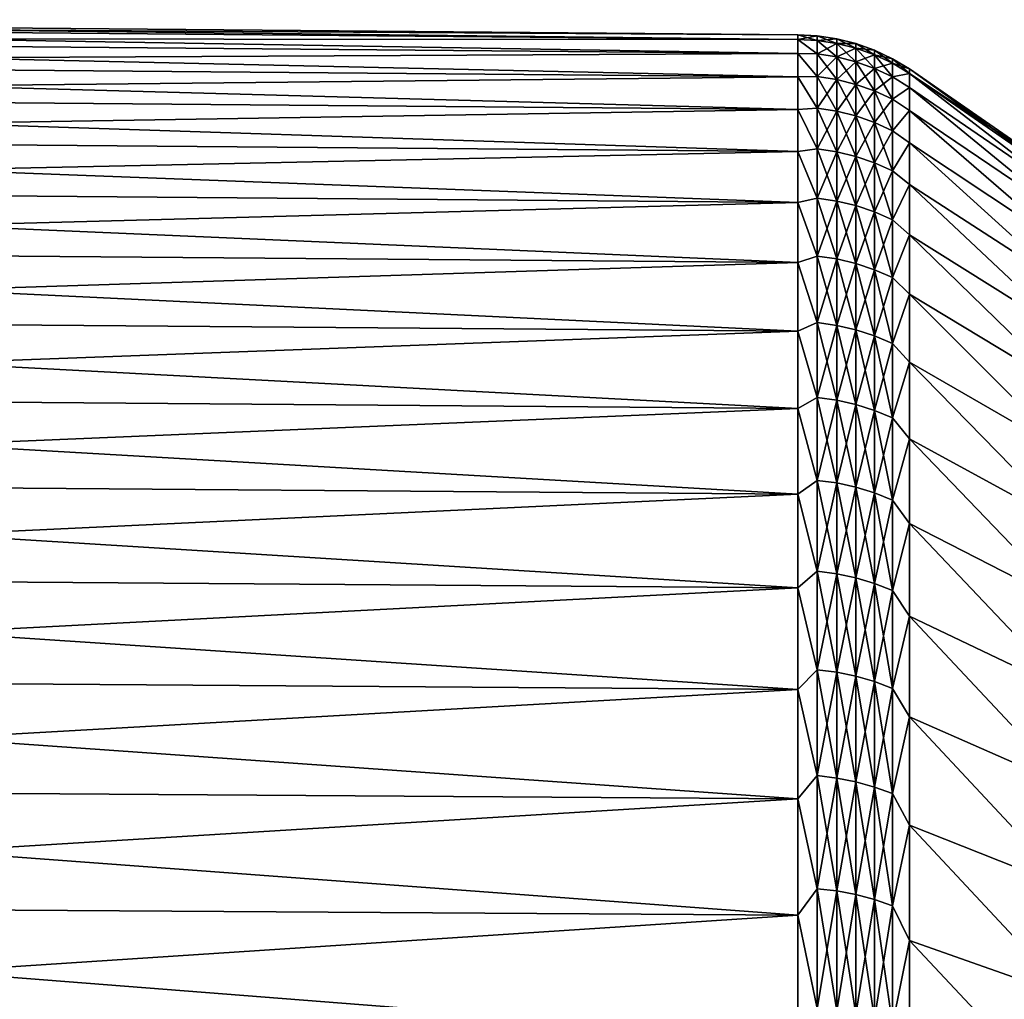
# Model space of a CAD drawing. Header units: metres. Extents: x -2 to 102, y -85 to 102.
# Tile 265 of 343: x 72.53 to 79.68, y 17.89 to 25. Entities that reach past the tile are written whole.
import ezdxf

# ---------------------------------------------------------------- set-up
doc = ezdxf.new("R2010")
doc.units = ezdxf.units.M
doc.layers.add('solid_21064300', color=7, linetype='CONTINUOUS')

msp = doc.modelspace()

# ---------------------------------------------------------------- linework, layer by layer
at = {"layer": 'solid_21064300'}
for points in [[(65.671745, 24.99824), (78.176163, 24.889114), (78.176163, 24.855005, -1.302595)], [(65.671745, 24.96398, -1.3083), (65.671745, 24.99824), (78.176163, 24.855005, -1.302595)], [(65.671745, 24.96398, 1.3083), (78.176163, 24.889114), (65.671745, 24.99824)], [(65.671745, 24.96398, -1.3083), (78.176163, 24.855005, -1.302595), (78.176163, 24.752769, -2.60162)], [(65.671745, 24.861298, -2.613015), (65.671745, 24.96398, -1.3083), (78.176163, 24.752769, -2.60162)], [(65.671745, 24.96398, 1.3083), (78.176163, 24.855005, 1.302595), (78.176163, 24.889114)], [(65.671745, 24.96398, 1.3083), (65.671745, 24.861298, 2.613015), (78.176163, 24.855005, 1.302595)], [(78.318642, 24.848093, -1.280847), (78.176163, 24.855005, -1.302595), (78.176163, 24.889114)], [(78.318642, 24.881083), (78.176163, 24.889114), (78.176163, 24.855005, 1.302595)], [(78.318642, 24.848093, -1.280847), (78.176163, 24.889114), (78.318642, 24.881083)], [(65.671745, 24.861298, -2.613015), (78.176163, 24.752769, -2.60162), (78.176163, 24.582689, -3.893515)], [(65.671745, 24.690472, -3.91057), (65.671745, 24.861298, -2.613015), (78.176163, 24.582689, -3.893515)], [(65.671745, 24.861298, 2.613015), (78.176163, 24.752769, 2.60162), (78.176163, 24.855005, 1.302595)], [(65.671745, 24.861298, 2.613015), (65.671745, 24.690472, 3.91057), (78.176163, 24.752769, 2.60162)], [(78.318642, 24.848093, 1.280847), (78.318642, 24.881083), (78.176163, 24.855005, 1.302595)], [(78.318642, 24.74921, -2.558298), (78.176163, 24.752769, -2.60162), (78.176163, 24.855005, -1.302595)], [(78.318642, 24.74921, -2.558298), (78.176163, 24.855005, -1.302595), (78.318642, 24.848093, -1.280847)], [(78.318642, 24.74921, 2.558298), (78.176163, 24.855005, 1.302595), (78.176163, 24.752769, 2.60162)], [(78.318642, 24.848093, 1.280847), (78.176163, 24.855005, 1.302595), (78.318642, 24.74921, 2.558298)], [(78.318642, 24.881083), (78.460419, 24.859406), (78.460419, 24.826443, -1.279731)], [(78.318642, 24.848093, 1.280847), (78.460419, 24.859406), (78.318642, 24.881083)], [(78.318642, 24.848093, -1.280847), (78.318642, 24.881083), (78.460419, 24.826443, -1.279731)], [(78.318642, 24.848093, 1.280847), (78.460419, 24.826443, 1.279731), (78.460419, 24.859406)], [(78.318642, 24.848093, -1.280847), (78.460419, 24.826443, -1.279731), (78.460419, 24.727648, -2.556069)], [(78.318642, 24.74921, -2.558298), (78.318642, 24.848093, -1.280847), (78.460419, 24.727648, -2.556069)], [(78.318642, 24.848093, 1.280847), (78.318642, 24.74921, 2.558298), (78.460419, 24.826443, 1.279731)], [(78.318642, 24.74921, 2.558298), (78.460419, 24.727648, 2.556069), (78.460419, 24.826443, 1.279731)], [(78.460419, 24.859406), (78.59948, 24.824286), (78.59948, 24.79137, -1.277923)], [(78.460419, 24.826443, 1.279731), (78.59948, 24.824286), (78.460419, 24.859406)], [(78.460419, 24.826443, -1.279731), (78.460419, 24.859406), (78.59948, 24.79137, -1.277923)], [(78.460419, 24.826443, 1.279731), (78.59948, 24.79137, 1.277923), (78.59948, 24.824286)], [(78.460419, 24.826443, -1.279731), (78.59948, 24.79137, -1.277923), (78.59948, 24.692713, -2.552458)], [(78.460419, 24.727648, -2.556069), (78.460419, 24.826443, -1.279731), (78.59948, 24.692713, -2.552458)], [(78.460419, 24.826443, 1.279731), (78.460419, 24.727648, 2.556069), (78.59948, 24.79137, 1.277923)], [(78.59948, 24.824286), (78.734543, 24.776045), (78.734543, 24.743195, -1.27544)], [(78.59948, 24.79137, 1.277923), (78.734543, 24.776045), (78.59948, 24.824286)], [(78.59948, 24.79137, -1.277923), (78.59948, 24.824286), (78.734543, 24.743195, -1.27544)], [(65.671745, 24.690472, 3.91057), (78.176163, 24.582689, 3.893515), (78.176163, 24.752769, 2.60162)], [(78.318642, 24.584696, -3.828964), (78.176163, 24.582689, -3.893515), (78.176163, 24.752769, -2.60162)], [(78.318642, 24.584696, -3.828964), (78.176163, 24.752769, -2.60162), (78.318642, 24.74921, -2.558298)], [(78.318642, 24.584696, 3.828964), (78.176163, 24.752769, 2.60162), (78.176163, 24.582689, 3.893515)], [(78.318642, 24.74921, 2.558298), (78.176163, 24.752769, 2.60162), (78.318642, 24.584696, 3.828964)], [(78.318642, 24.74921, -2.558298), (78.460419, 24.727648, -2.556069), (78.460419, 24.563276, -3.825628)], [(78.318642, 24.584696, -3.828964), (78.318642, 24.74921, -2.558298), (78.460419, 24.563276, -3.825628)], [(78.318642, 24.74921, 2.558298), (78.318642, 24.584696, 3.828964), (78.460419, 24.727648, 2.556069)], [(78.460419, 24.727648, 2.556069), (78.59948, 24.692713, 2.552458), (78.59948, 24.79137, 1.277923)], [(78.59948, 24.79137, 1.277923), (78.734543, 24.743195, 1.27544), (78.734543, 24.776045)], [(78.59948, 24.79137, -1.277923), (78.734543, 24.743195, -1.27544), (78.734543, 24.64473, -2.547498)], [(78.59948, 24.692713, -2.552458), (78.59948, 24.79137, -1.277923), (78.734543, 24.64473, -2.547498)], [(78.59948, 24.79137, 1.277923), (78.59948, 24.692713, 2.552458), (78.734543, 24.743195, 1.27544)], [(78.59948, 24.692713, 2.552458), (78.734543, 24.64473, 2.547498), (78.734543, 24.743195, 1.27544)], [(78.734543, 24.776045), (78.864388, 24.715126), (78.864388, 24.682356, -1.272304)], [(78.734543, 24.743195, 1.27544), (78.864388, 24.715126), (78.734543, 24.776045)], [(78.734543, 24.743195, -1.27544), (78.734543, 24.776045), (78.864388, 24.682356, -1.272304)], [(78.734543, 24.743195, 1.27544), (78.864388, 24.682356, 1.272304), (78.864388, 24.715126)], [(78.734543, 24.743195, -1.27544), (78.864388, 24.682356, -1.272304), (78.864388, 24.584133, -2.541234)], [(78.734543, 24.64473, -2.547498), (78.734543, 24.743195, -1.27544), (78.864388, 24.584133, -2.541234)], [(78.734543, 24.743195, 1.27544), (78.734543, 24.64473, 2.547498), (78.864388, 24.682356, 1.272304)], [(65.671745, 24.690472, -3.91057), (78.176163, 24.582689, -3.893515), (78.176163, 24.345228, -5.174737)], [(65.671745, 24.451973, -5.197405), (65.671745, 24.690472, -3.91057), (78.176163, 24.345228, -5.174737)], [(65.671745, 24.690472, 3.91057), (65.671745, 24.451973, 5.197405), (78.176163, 24.582689, 3.893515)], [(78.318642, 24.584696, 3.828964), (78.460419, 24.563276, 3.825628), (78.460419, 24.727648, 2.556069)], [(78.460419, 24.727648, -2.556069), (78.59948, 24.692713, -2.552458), (78.59948, 24.528576, -3.820224)], [(78.460419, 24.563276, -3.825628), (78.460419, 24.727648, -2.556069), (78.59948, 24.528576, -3.820224)], [(78.460419, 24.727648, 2.556069), (78.460419, 24.563276, 3.825628), (78.59948, 24.692713, 2.552458)], [(78.460419, 24.563276, 3.825628), (78.59948, 24.528576, 3.820224), (78.59948, 24.692713, 2.552458)], [(78.59948, 24.692713, -2.552458), (78.734543, 24.64473, -2.547498), (78.734543, 24.480911, -3.8128)], [(78.59948, 24.528576, -3.820224), (78.59948, 24.692713, -2.552458), (78.734543, 24.480911, -3.8128)], [(78.59948, 24.692713, 2.552458), (78.59948, 24.528576, 3.820224), (78.734543, 24.64473, 2.547498)], [(78.734543, 24.64473, 2.547498), (78.864388, 24.584133, 2.541234), (78.864388, 24.682356, 1.272304)], [(78.864388, 24.715126), (78.987701, 24.642164), (78.987701, 24.608393, -1.28967)], [(78.864388, 24.682356, 1.272304), (78.987701, 24.642164), (78.864388, 24.715126)], [(78.864388, 24.682356, -1.272304), (78.864388, 24.715126), (78.987701, 24.608393, -1.28967)], [(78.864388, 24.682356, 1.272304), (78.987701, 24.608393, 1.289669), (78.987701, 24.642164)], [(78.864388, 24.584133, -2.541234), (78.864388, 24.682356, -1.272304), (78.987701, 24.608393, -1.28967)], [(78.864388, 24.682356, 1.272304), (78.864388, 24.584133, 2.541234), (78.987701, 24.608393, 1.289669)], [(78.59948, 24.528576, 3.820224), (78.734543, 24.480911, 3.8128), (78.734543, 24.64473, 2.547498)], [(78.734543, 24.64473, -2.547498), (78.864388, 24.584133, -2.541234), (78.864388, 24.420717, -3.803425)], [(78.734543, 24.480911, -3.8128), (78.734543, 24.64473, -2.547498), (78.864388, 24.420717, -3.803425)], [(78.734543, 24.64473, 2.547498), (78.734543, 24.480911, 3.8128), (78.864388, 24.584133, 2.541234)], [(78.864388, 24.584133, -2.541234), (78.987701, 24.608393, -1.28967), (78.987701, 24.507172, -2.575806)], [(78.864388, 24.584133, 2.541234), (78.987701, 24.507172, 2.575805), (78.987701, 24.608393, 1.289669)], [(80.154282, 23.801918, -1.22692), (78.987701, 24.608393, -1.28967), (78.987701, 24.642164)], [(80.154282, 23.833519), (80.154282, 23.801918, -1.22692), (78.987701, 24.642164)], [(78.987701, 24.608393, 1.289669), (80.154282, 23.833519), (78.987701, 24.642164)], [(80.154282, 23.707199, -2.450586), (78.987701, 24.507172, -2.575806), (78.987701, 24.608393, -1.28967)], [(80.154282, 23.801918, -1.22692), (80.154282, 23.707199, -2.450586), (78.987701, 24.608393, -1.28967)], [(80.154282, 23.801918, 1.22692), (80.154282, 23.833519), (78.987701, 24.608393, 1.289669)], [(80.154282, 23.707199, 2.450586), (78.987701, 24.608393, 1.289669), (78.987701, 24.507172, 2.575805)], [(80.154282, 23.707199, 2.450586), (80.154282, 23.801918, 1.22692), (78.987701, 24.608393, 1.289669)], [(65.671745, 24.451973, 5.197405), (78.176163, 24.345228, 5.174737), (78.176163, 24.582689, 3.893515)], [(78.318642, 24.35499, -5.089477), (78.176163, 24.582689, -3.893515), (78.318642, 24.584696, -3.828964)], [(78.318642, 24.584696, 3.828964), (78.176163, 24.582689, 3.893515), (78.318642, 24.35499, 5.089477)], [(78.318642, 24.35499, -5.089477), (78.176163, 24.345228, -5.174737), (78.176163, 24.582689, -3.893515)], [(78.318642, 24.35499, 5.089477), (78.176163, 24.582689, 3.893515), (78.176163, 24.345228, 5.174737)], [(78.318642, 24.584696, -3.828964), (78.460419, 24.563276, -3.825628), (78.460419, 24.333769, -5.085042)], [(78.318642, 24.35499, -5.089477), (78.318642, 24.584696, -3.828964), (78.460419, 24.333769, -5.085042)], [(78.318642, 24.584696, 3.828964), (78.318642, 24.35499, 5.089477), (78.460419, 24.563276, 3.825628)], [(78.318642, 24.35499, 5.089477), (78.460419, 24.333769, 5.085042), (78.460419, 24.563276, 3.825628)], [(78.460419, 24.563276, -3.825628), (78.59948, 24.528576, -3.820224), (78.59948, 24.299393, -5.077859)], [(78.460419, 24.333769, -5.085042), (78.460419, 24.563276, -3.825628), (78.59948, 24.299393, -5.077859)], [(78.460419, 24.563276, 3.825628), (78.460419, 24.333769, 5.085042), (78.59948, 24.528576, 3.820224)], [(78.460419, 24.333769, 5.085042), (78.59948, 24.299393, 5.077859), (78.59948, 24.528576, 3.820224)], [(78.59948, 24.528576, -3.820224), (78.734543, 24.480911, -3.8128), (78.734543, 24.252172, -5.067991)], [(78.59948, 24.299393, -5.077859), (78.59948, 24.528576, -3.820224), (78.734543, 24.252172, -5.067991)], [(78.59948, 24.528576, 3.820224), (78.59948, 24.299393, 5.077859), (78.734543, 24.480911, 3.8128)], [(78.734543, 24.480911, 3.8128), (78.864388, 24.420717, 3.803425), (78.864388, 24.584133, 2.541234)], [(78.864388, 24.420717, -3.803425), (78.864388, 24.584133, -2.541234), (78.987701, 24.507172, -2.575806)], [(78.864388, 24.584133, 2.541234), (78.864388, 24.420717, 3.803425), (78.987701, 24.507172, 2.575805)], [(78.59948, 24.299393, 5.077859), (78.734543, 24.252172, 5.067991), (78.734543, 24.480911, 3.8128)], [(78.734543, 24.480911, -3.8128), (78.864388, 24.420717, -3.803425), (78.864388, 24.192541, -5.05553)], [(78.734543, 24.252172, -5.067991), (78.734543, 24.480911, -3.8128), (78.864388, 24.192541, -5.05553)], [(78.734543, 24.480911, 3.8128), (78.734543, 24.252172, 5.067991), (78.864388, 24.420717, 3.803425)], [(78.864388, 24.420717, -3.803425), (78.987701, 24.507172, -2.575806), (78.987701, 24.338778, -3.854882)], [(78.864388, 24.420717, 3.803425), (78.987701, 24.338778, 3.854882), (78.987701, 24.507172, 2.575805)], [(80.154282, 23.549612, -3.667754), (78.987701, 24.338778, -3.854882), (78.987701, 24.507172, -2.575806)], [(80.154282, 23.707199, -2.450586), (80.154282, 23.549612, -3.667754), (78.987701, 24.507172, -2.575806)], [(80.154282, 23.549612, 3.667754), (78.987701, 24.507172, 2.575805), (78.987701, 24.338778, 3.854882)], [(80.154282, 23.549612, 3.667754), (80.154282, 23.707199, 2.450586), (78.987701, 24.507172, 2.575805)], [(65.671745, 24.451973, -5.197405), (78.176163, 24.345228, -5.174737), (78.176163, 24.041039, -6.441776)], [(65.671745, 24.146452, -6.469996), (65.671745, 24.451973, -5.197405), (78.176163, 24.041039, -6.441776)], [(65.671745, 24.451973, 5.197405), (65.671745, 24.146452, 6.469996), (78.176163, 24.345228, 5.174737)], [(78.734543, 24.252172, 5.067991), (78.864388, 24.192541, 5.05553), (78.864388, 24.420717, 3.803425)], [(78.864388, 24.192541, -5.05553), (78.864388, 24.420717, -3.803425), (78.987701, 24.338778, -3.854882)], [(78.864388, 24.420717, 3.803425), (78.864388, 24.192541, 5.05553), (78.987701, 24.338778, 3.854882)], [(65.671745, 24.146452, 6.469996), (78.176163, 24.041039, 6.441775), (78.176163, 24.345228, 5.174737)], [(78.318642, 24.060698, -6.336493), (78.176163, 24.345228, -5.174737), (78.318642, 24.35499, -5.089477)], [(78.318642, 24.35499, 5.089477), (78.176163, 24.345228, 5.174737), (78.318642, 24.060698, 6.336493)], [(78.318642, 24.060698, -6.336493), (78.176163, 24.041039, -6.441776), (78.176163, 24.345228, -5.174737)], [(78.318642, 24.060698, 6.336493), (78.176163, 24.345228, 5.174737), (78.176163, 24.041039, 6.441775)], [(78.318642, 24.35499, -5.089477), (78.460419, 24.333769, -5.085042), (78.460419, 24.039734, -6.330973)], [(78.318642, 24.060698, -6.336493), (78.318642, 24.35499, -5.089477), (78.460419, 24.039734, -6.330973)], [(78.318642, 24.35499, 5.089477), (78.318642, 24.060698, 6.336493), (78.460419, 24.333769, 5.085042)], [(78.318642, 24.060698, 6.336493), (78.460419, 24.039734, 6.330973), (78.460419, 24.333769, 5.085042)], [(78.460419, 24.333769, -5.085042), (78.59948, 24.299393, -5.077859), (78.59948, 24.005772, -6.322029)], [(78.460419, 24.039734, -6.330973), (78.460419, 24.333769, -5.085042), (78.59948, 24.005772, -6.322029)], [(78.460419, 24.333769, 5.085042), (78.460419, 24.039734, 6.330973), (78.59948, 24.299393, 5.077859)], [(78.864388, 24.192541, -5.05553), (78.987701, 24.338778, -3.854882), (78.987701, 24.103674, -5.123393)], [(78.864388, 24.192541, 5.05553), (78.987701, 24.103674, 5.123392), (78.987701, 24.338778, 3.854882)], [(80.154282, 23.329576, -4.875196), (78.987701, 24.103674, -5.123393), (78.987701, 24.338778, -3.854882)], [(80.154282, 23.549612, -3.667754), (80.154282, 23.329576, -4.875196), (78.987701, 24.338778, -3.854882)], [(80.154282, 23.329576, 4.875196), (78.987701, 24.338778, 3.854882), (78.987701, 24.103674, 5.123392)], [(80.154282, 23.329576, 4.875196), (80.154282, 23.549612, 3.667754), (78.987701, 24.338778, 3.854882)], [(78.460419, 24.039734, 6.330973), (78.59948, 24.005772, 6.322029), (78.59948, 24.299393, 5.077859)], [(78.59948, 24.299393, -5.077859), (78.734543, 24.252172, -5.067991), (78.734543, 23.959124, -6.309743)], [(78.59948, 24.005772, -6.322029), (78.59948, 24.299393, -5.077859), (78.734543, 23.959124, -6.309743)], [(78.59948, 24.299393, 5.077859), (78.59948, 24.005772, 6.322029), (78.734543, 24.252172, 5.067991)], [(78.59948, 24.005772, 6.322029), (78.734543, 23.959124, 6.309743), (78.734543, 24.252172, 5.067991)], [(78.734543, 24.252172, -5.067991), (78.864388, 24.192541, -5.05553), (78.864388, 23.900213, -6.294229)], [(78.734543, 23.959124, -6.309743), (78.734543, 24.252172, -5.067991), (78.864388, 23.900213, -6.294229)], [(78.734543, 24.252172, 5.067991), (78.734543, 23.959124, 6.309743), (78.864388, 24.192541, 5.05553)], [(78.734543, 23.959124, 6.309743), (78.864388, 23.900213, 6.294229), (78.864388, 24.192541, 5.05553)], [(78.864388, 23.900213, -6.294229), (78.864388, 24.192541, -5.05553), (78.987701, 24.103674, -5.123393)], [(78.864388, 24.192541, 5.05553), (78.864388, 23.900213, 6.294229), (78.987701, 24.103674, 5.123392)], [(65.671745, 24.146452, -6.469996), (78.176163, 24.041039, -6.441776), (78.176163, 23.670956, -7.691156)], [(65.671745, 23.774746, -7.724856), (65.671745, 24.146452, -6.469996), (78.176163, 23.670956, -7.691156)], [(65.671745, 24.146452, 6.469996), (65.671745, 23.774746, 7.724856), (78.176163, 24.041039, 6.441775)], [(78.864388, 23.900213, -6.294229), (78.987701, 24.103674, -5.123393), (78.987701, 23.802504, -6.377859)], [(78.864388, 23.900213, 6.294229), (78.987701, 23.802504, 6.377859), (78.987701, 24.103674, 5.123392)], [(80.154282, 23.047674, -6.069709), (78.987701, 23.802504, -6.377859), (78.987701, 24.103674, -5.123393)], [(80.154282, 23.329576, -4.875196), (80.154282, 23.047674, -6.069709), (78.987701, 24.103674, -5.123393)], [(80.154282, 23.047674, 6.069709), (78.987701, 24.103674, 5.123392), (78.987701, 23.802504, 6.377859)], [(80.154282, 23.047674, 6.069709), (80.154282, 23.329576, 4.875196), (78.987701, 24.103674, 5.123392)], [(65.671745, 23.774746, 7.724856), (78.176163, 23.670956, 7.691156), (78.176163, 24.041039, 6.441775)], [(78.318642, 23.7026, -7.566706), (78.176163, 24.041039, -6.441776), (78.318642, 24.060698, -6.336493)], [(78.318642, 24.060698, 6.336493), (78.176163, 24.041039, 6.441775), (78.318642, 23.7026, 7.566706)], [(78.318642, 23.7026, -7.566706), (78.176163, 23.670956, -7.691156), (78.176163, 24.041039, -6.441776)], [(78.318642, 23.7026, 7.566706), (78.176163, 24.041039, 6.441775), (78.176163, 23.670956, 7.691156)], [(78.318642, 24.060698, -6.336493), (78.460419, 24.039734, -6.330973), (78.460419, 23.681948, -7.560114)], [(78.318642, 23.7026, -7.566706), (78.318642, 24.060698, -6.336493), (78.460419, 23.681948, -7.560114)], [(78.318642, 24.060698, 6.336493), (78.318642, 23.7026, 7.566706), (78.460419, 24.039734, 6.330973)], [(78.318642, 23.7026, 7.566706), (78.460419, 23.681948, 7.560114), (78.460419, 24.039734, 6.330973)], [(78.460419, 24.039734, -6.330973), (78.59948, 24.005772, -6.322029), (78.59948, 23.648493, -7.549433)], [(78.460419, 23.681948, -7.560114), (78.460419, 24.039734, -6.330973), (78.59948, 23.648493, -7.549433)], [(78.460419, 24.039734, 6.330973), (78.460419, 23.681948, 7.560114), (78.59948, 24.005772, 6.322029)], [(78.460419, 23.681948, 7.560114), (78.59948, 23.648493, 7.549433), (78.59948, 24.005772, 6.322029)], [(78.59948, 24.005772, -6.322029), (78.734543, 23.959124, -6.309743), (78.734543, 23.602537, -7.534763)], [(78.59948, 23.648493, -7.549433), (78.59948, 24.005772, -6.322029), (78.734543, 23.602537, -7.534763)], [(78.59948, 24.005772, 6.322029), (78.59948, 23.648493, 7.549433), (78.734543, 23.959124, 6.309743)], [(78.59948, 23.648493, 7.549433), (78.734543, 23.602537, 7.534763), (78.734543, 23.959124, 6.309743)], [(78.734543, 23.959124, -6.309743), (78.864388, 23.900213, -6.294229), (78.864388, 23.544504, -7.516236)], [(78.734543, 23.602537, -7.534763), (78.734543, 23.959124, -6.309743), (78.864388, 23.544504, -7.516236)], [(78.734543, 23.959124, 6.309743), (78.734543, 23.602537, 7.534763), (78.864388, 23.900213, 6.294229)], [(78.734543, 23.602537, 7.534763), (78.864388, 23.544504, 7.516236), (78.864388, 23.900213, 6.294229)], [(78.864388, 23.544504, -7.516236), (78.864388, 23.900213, -6.294229), (78.987701, 23.802504, -6.377859)], [(78.864388, 23.900213, 6.294229), (78.864388, 23.544504, 7.516236), (78.987701, 23.802504, 6.377859)], [(65.671745, 23.774746, -7.724856), (78.176163, 23.670956, -7.691156), (78.176163, 23.235992, -8.919455)], [(65.671745, 23.337875, -8.958547), (65.671745, 23.774746, -7.724856), (78.176163, 23.235992, -8.919455)], [(65.671745, 23.774746, 7.724856), (65.671745, 23.337875, 8.958547), (78.176163, 23.670956, 7.691156)], [(78.864388, 23.544504, -7.516236), (78.987701, 23.802504, -6.377859), (78.987701, 23.436092, -7.614843)], [(78.864388, 23.544504, 7.516236), (78.987701, 23.436092, 7.614843), (78.987701, 23.802504, 6.377859)], [(80.154282, 22.704653, -7.248127), (78.987701, 23.436092, -7.614843), (78.987701, 23.802504, -6.377859)], [(80.154282, 23.047674, -6.069709), (80.154282, 22.704653, -7.248127), (78.987701, 23.802504, -6.377859)], [(80.154282, 22.704653, 7.248127), (78.987701, 23.802504, 6.377859), (78.987701, 23.436092, 7.614843)], [(80.154282, 22.704653, 7.248127), (80.154282, 23.047674, 6.069709), (78.987701, 23.802504, 6.377859)], [(65.671745, 23.337875, 8.958547), (78.176163, 23.235992, 8.919456), (78.176163, 23.670956, 7.691156)], [(78.318642, 23.281647, -8.776854), (78.176163, 23.670956, -7.691156), (78.318642, 23.7026, -7.566706)], [(78.318642, 23.7026, 7.566706), (78.176163, 23.670956, 7.691156), (78.318642, 23.281647, 8.776854)], [(78.318642, 23.281647, -8.776854), (78.176163, 23.235992, -8.919455), (78.176163, 23.670956, -7.691156)], [(78.318642, 23.281647, 8.776854), (78.176163, 23.670956, 7.691156), (78.176163, 23.235992, 8.919456)], [(78.318642, 23.7026, -7.566706), (78.460419, 23.681948, -7.560114), (78.460419, 23.261364, -8.769207)], [(78.318642, 23.281647, -8.776854), (78.318642, 23.7026, -7.566706), (78.460419, 23.261364, -8.769207)], [(78.318642, 23.7026, 7.566706), (78.318642, 23.281647, 8.776854), (78.460419, 23.681948, 7.560114)], [(78.318642, 23.281647, 8.776854), (78.460419, 23.261364, 8.769207), (78.460419, 23.681948, 7.560114)], [(78.460419, 23.681948, -7.560114), (78.59948, 23.648493, -7.549433), (78.59948, 23.228502, -8.756819)], [(78.460419, 23.261364, -8.769207), (78.460419, 23.681948, -7.560114), (78.59948, 23.228502, -8.756819)], [(78.460419, 23.681948, 7.560114), (78.460419, 23.261364, 8.769207), (78.59948, 23.648493, 7.549433)], [(78.460419, 23.261364, 8.769207), (78.59948, 23.228502, 8.756819), (78.59948, 23.648493, 7.549433)], [(78.59948, 23.648493, -7.549433), (78.734543, 23.602537, -7.534763), (78.734543, 23.183363, -8.739801)], [(78.59948, 23.228502, -8.756819), (78.59948, 23.648493, -7.549433), (78.734543, 23.183363, -8.739801)], [(78.59948, 23.648493, 7.549433), (78.59948, 23.228502, 8.756819), (78.734543, 23.602537, 7.534763)], [(78.59948, 23.228502, 8.756819), (78.734543, 23.183363, 8.739801), (78.734543, 23.602537, 7.534763)], [(78.734543, 23.602537, -7.534763), (78.864388, 23.544504, -7.516236), (78.864388, 23.12636, -8.718312)], [(78.734543, 23.183363, -8.739801), (78.734543, 23.602537, -7.534763), (78.864388, 23.12636, -8.718312)], [(78.734543, 23.602537, 7.534763), (78.734543, 23.183363, 8.739801), (78.864388, 23.544504, 7.516236)], [(78.734543, 23.183363, 8.739801), (78.864388, 23.12636, 8.718312), (78.864388, 23.544504, 7.516236)], [(78.864388, 23.12636, -8.718312), (78.864388, 23.544504, -7.516236), (78.987701, 23.436092, -7.614843)], [(78.864388, 23.544504, 7.516236), (78.864388, 23.12636, 8.718312), (78.987701, 23.436092, 7.614843)], [(78.864388, 23.12636, -8.718312), (78.987701, 23.436092, -7.614843), (78.987701, 23.005444, -8.830955)], [(78.864388, 23.12636, 8.718312), (78.987701, 23.005444, 8.830955), (78.987701, 23.436092, 7.614843)], [(80.154282, 22.301424, -8.407324), (78.987701, 23.005444, -8.830955), (78.987701, 23.436092, -7.614843)], [(80.154282, 22.704653, -7.248127), (80.154282, 22.301424, -8.407324), (78.987701, 23.436092, -7.614843)], [(80.154282, 22.301424, 8.407324), (78.987701, 23.436092, 7.614843), (78.987701, 23.005444, 8.830955)], [(80.154282, 22.301424, 8.407324), (80.154282, 22.704653, 7.248127), (78.987701, 23.436092, 7.614843)], [(65.671745, 23.337875, -8.958547), (78.176163, 23.235992, -8.919455), (78.176163, 22.737343, -10.123304)], [(65.671745, 22.837036, -10.167682), (65.671745, 23.337875, -8.958547), (78.176163, 22.737343, -10.123304)], [(65.671745, 23.337875, 8.958547), (65.671745, 22.837036, 10.167682), (78.176163, 23.235992, 8.919456)], [(78.318642, 22.798956, -9.963727), (78.176163, 23.235992, -8.919455), (78.318642, 23.281647, -8.776854)], [(78.318642, 23.281647, 8.776854), (78.176163, 23.235992, 8.919456), (78.318642, 22.798956, 9.963727)], [(78.318642, 23.281647, -8.776854), (78.460419, 23.261364, -8.769207), (78.460419, 22.779093, -9.955046)], [(78.318642, 22.798956, -9.963727), (78.318642, 23.281647, -8.776854), (78.460419, 22.779093, -9.955046)], [(78.318642, 23.281647, 8.776854), (78.318642, 22.798956, 9.963727), (78.460419, 23.261364, 8.769207)], [(78.318642, 22.798956, 9.963727), (78.460419, 22.779093, 9.955046), (78.460419, 23.261364, 8.769207)], [(78.460419, 23.261364, -8.769207), (78.59948, 23.228502, -8.756819), (78.59948, 22.746912, -9.940982)], [(78.460419, 22.779093, -9.955046), (78.460419, 23.261364, -8.769207), (78.59948, 22.746912, -9.940982)], [(78.460419, 23.261364, 8.769207), (78.460419, 22.779093, 9.955046), (78.59948, 23.228502, 8.756819)], [(65.671745, 22.837036, 10.167682), (78.176163, 22.737343, 10.123304), (78.176163, 23.235992, 8.919456)], [(78.318642, 22.798956, -9.963727), (78.176163, 22.737343, -10.123304), (78.176163, 23.235992, -8.919455)], [(78.318642, 22.798956, 9.963727), (78.176163, 23.235992, 8.919456), (78.176163, 22.737343, 10.123304)], [(78.460419, 22.779093, 9.955046), (78.59948, 22.746912, 9.940982), (78.59948, 23.228502, 8.756819)], [(78.59948, 23.228502, -8.756819), (78.734543, 23.183363, -8.739801), (78.734543, 22.702709, -9.921664)], [(78.59948, 22.746912, -9.940982), (78.59948, 23.228502, -8.756819), (78.734543, 22.702709, -9.921664)], [(78.59948, 23.228502, 8.756819), (78.59948, 22.746912, 9.940982), (78.734543, 23.183363, 8.739801)], [(78.59948, 22.746912, 9.940982), (78.734543, 22.702709, 9.921664), (78.734543, 23.183363, 8.739801)], [(78.734543, 23.183363, -8.739801), (78.864388, 23.12636, -8.718312), (78.864388, 22.646889, -9.897269)], [(78.734543, 22.702709, -9.921664), (78.734543, 23.183363, -8.739801), (78.864388, 22.646889, -9.897269)], [(78.734543, 23.183363, 8.739801), (78.734543, 22.702709, 9.921664), (78.864388, 23.12636, 8.718312)], [(78.734543, 22.702709, 9.921664), (78.864388, 22.646889, 9.897269), (78.864388, 23.12636, 8.718312)], [(78.864388, 22.646889, -9.897269), (78.864388, 23.12636, -8.718312), (78.987701, 23.005444, -8.830955)], [(78.864388, 23.12636, 8.718312), (78.864388, 22.646889, 9.897269), (78.987701, 23.005444, 8.830955)], [(78.864388, 22.646889, -9.897269), (78.987701, 23.005444, -8.830955), (78.987701, 22.511742, -10.02286)], [(78.864388, 22.646889, 9.897269), (78.987701, 22.511742, 10.022859), (78.987701, 23.005444, 8.830955)], [(80.154282, 21.839056, -9.544226), (78.987701, 22.511742, -10.02286), (78.987701, 23.005444, -8.830955)], [(80.154282, 22.301424, -8.407324), (80.154282, 21.839056, -9.544226), (78.987701, 23.005444, -8.830955)], [(80.154282, 21.839056, 9.544226), (78.987701, 23.005444, 8.830955), (78.987701, 22.511742, 10.022859)], [(80.154282, 21.839056, 9.544226), (80.154282, 22.301424, 8.407324), (78.987701, 23.005444, 8.830955)], [(65.671745, 22.837036, -10.167682), (78.176163, 22.737343, -10.123304), (78.176163, 22.176373, -11.299406)], [(65.671745, 22.273603, -11.348946), (65.671745, 22.837036, -10.167682), (78.176163, 22.176373, -11.299406)], [(65.671745, 22.837036, 10.167682), (65.671745, 22.273603, 11.348946), (78.176163, 22.737343, 10.123304)], [(78.318642, 22.255808, -11.124178), (78.176163, 22.737343, -10.123304), (78.318642, 22.798956, -9.963727)], [(78.318642, 22.798956, 9.963727), (78.176163, 22.737343, 10.123304), (78.318642, 22.255808, 11.124178)], [(78.318642, 22.798956, -9.963727), (78.460419, 22.779093, -9.955046), (78.460419, 22.236416, -11.114486)], [(78.318642, 22.255808, -11.124178), (78.318642, 22.798956, -9.963727), (78.460419, 22.236416, -11.114486)], [(78.318642, 22.798956, 9.963727), (78.318642, 22.255808, 11.124178), (78.460419, 22.779093, 9.955046)], [(78.318642, 22.255808, 11.124178), (78.460419, 22.236416, 11.114486), (78.460419, 22.779093, 9.955046)], [(78.460419, 22.779093, -9.955046), (78.59948, 22.746912, -9.940982), (78.59948, 22.205002, -11.098783)], [(78.460419, 22.236416, -11.114486), (78.460419, 22.779093, -9.955046), (78.59948, 22.205002, -11.098783)], [(78.460419, 22.779093, 9.955046), (78.460419, 22.236416, 11.114486), (78.59948, 22.746912, 9.940982)], [(78.460419, 22.236416, 11.114486), (78.59948, 22.205002, 11.098783), (78.59948, 22.746912, 9.940982)], [(78.59948, 22.746912, -9.940982), (78.734543, 22.702709, -9.921664), (78.734543, 22.161852, -11.077216)], [(78.59948, 22.205002, -11.098783), (78.59948, 22.746912, -9.940982), (78.734543, 22.161852, -11.077216)], [(78.59948, 22.746912, 9.940982), (78.59948, 22.205002, 11.098783), (78.734543, 22.702709, 9.921664)], [(65.671745, 22.273603, 11.348946), (78.176163, 22.176373, 11.299406), (78.176163, 22.737343, 10.123304)], [(78.318642, 22.255808, -11.124178), (78.176163, 22.176373, -11.299406), (78.176163, 22.737343, -10.123304)], [(78.318642, 22.255808, 11.124178), (78.176163, 22.737343, 10.123304), (78.176163, 22.176373, 11.299406)], [(78.59948, 22.205002, 11.098783), (78.734543, 22.161852, 11.077216), (78.734543, 22.702709, 9.921664)], [(78.734543, 22.702709, -9.921664), (78.864388, 22.646889, -9.897269), (78.864388, 22.107361, -11.049979)], [(78.734543, 22.161852, -11.077216), (78.734543, 22.702709, -9.921664), (78.864388, 22.107361, -11.049979)], [(78.734543, 22.702709, 9.921664), (78.734543, 22.161852, 11.077216), (78.864388, 22.646889, 9.897269)], [(78.734543, 22.161852, 11.077216), (78.864388, 22.107361, 11.049979), (78.864388, 22.646889, 9.897269)], [(78.864388, 22.107361, -11.049979), (78.864388, 22.646889, -9.897269), (78.987701, 22.511742, -10.02286)], [(78.864388, 22.646889, 9.897269), (78.864388, 22.107361, 11.049979), (78.987701, 22.511742, 10.022859)], [(78.864388, 22.107361, -11.049979), (78.987701, 22.511742, -10.02286), (78.987701, 21.956337, -11.187292)], [(78.864388, 22.107361, 11.049979), (78.987701, 21.956337, 11.187291), (78.987701, 22.511742, 10.022859)], [(80.154282, 21.318775, -10.655818), (78.987701, 21.956337, -11.187292), (78.987701, 22.511742, -10.02286)], [(80.154282, 21.839056, -9.544226), (80.154282, 21.318775, -10.655818), (78.987701, 22.511742, -10.02286)], [(80.154282, 21.318775, 10.655818), (78.987701, 22.511742, 10.022859), (78.987701, 21.956337, 11.187291)], [(80.154282, 21.318775, 10.655818), (80.154282, 21.839056, 9.544226), (78.987701, 22.511742, 10.022859)], [(65.671745, 22.273603, -11.348946), (78.176163, 22.176373, -11.299406), (78.176163, 21.554615, -12.444541)], [(65.671745, 21.64912, -12.499104), (65.671745, 22.273603, -11.348946), (78.176163, 21.554615, -12.444541)], [(65.671745, 22.273603, 11.348946), (65.671745, 21.64912, 12.499104), (78.176163, 22.176373, 11.299406)], [(78.318642, 21.653639, -12.255129), (78.176163, 22.176373, -11.299406), (78.318642, 22.255808, -11.124178)], [(78.318642, 22.255808, 11.124178), (78.176163, 22.176373, 11.299406), (78.318642, 21.653639, 12.255129)], [(78.318642, 22.255808, -11.124178), (78.460419, 22.236416, -11.114486), (78.460419, 21.634773, -12.244452)], [(78.318642, 21.653639, -12.255129), (78.318642, 22.255808, -11.124178), (78.460419, 21.634773, -12.244452)], [(78.318642, 22.255808, 11.124178), (78.318642, 21.653639, 12.255129), (78.460419, 22.236416, 11.114486)], [(65.671745, 21.64912, 12.499104), (78.176163, 21.554615, 12.444542), (78.176163, 22.176373, 11.299406)], [(78.318642, 21.653639, -12.255129), (78.176163, 21.554615, -12.444541), (78.176163, 22.176373, -11.299406)], [(78.318642, 21.653639, 12.255129), (78.176163, 22.176373, 11.299406), (78.176163, 21.554615, 12.444542)], [(78.318642, 21.653639, 12.255129), (78.460419, 21.634773, 12.244452), (78.460419, 22.236416, 11.114486)], [(78.460419, 22.236416, -11.114486), (78.59948, 22.205002, -11.098783), (78.59948, 21.60421, -12.227154)], [(78.460419, 21.634773, -12.244452), (78.460419, 22.236416, -11.114486), (78.59948, 21.60421, -12.227154)], [(78.460419, 22.236416, 11.114486), (78.460419, 21.634773, 12.244452), (78.59948, 22.205002, 11.098783)], [(78.460419, 21.634773, 12.244452), (78.59948, 21.60421, 12.227154), (78.59948, 22.205002, 11.098783)], [(78.59948, 22.205002, -11.098783), (78.734543, 22.161852, -11.077216), (78.734543, 21.562227, -12.203393)], [(78.59948, 21.60421, -12.227154), (78.59948, 22.205002, -11.098783), (78.734543, 21.562227, -12.203393)], [(78.59948, 22.205002, 11.098783), (78.59948, 21.60421, 12.227154), (78.734543, 22.161852, 11.077216)], [(78.59948, 21.60421, 12.227154), (78.734543, 21.562227, 12.203393), (78.734543, 22.161852, 11.077216)], [(78.734543, 22.161852, -11.077216), (78.864388, 22.107361, -11.049979), (78.864388, 21.509211, -12.173388)], [(78.734543, 21.562227, -12.203393), (78.734543, 22.161852, -11.077216), (78.864388, 21.509211, -12.173388)], [(78.734543, 22.161852, 11.077216), (78.734543, 21.562227, 12.203393), (78.864388, 22.107361, 11.049979)], [(78.734543, 21.562227, 12.203393), (78.864388, 21.509211, 12.173388), (78.864388, 22.107361, 11.049979)], [(78.864388, 21.509211, -12.173388), (78.864388, 22.107361, -11.049979), (78.987701, 21.956337, -11.187292)], [(78.864388, 22.107361, 11.049979), (78.864388, 21.509211, 12.173388), (78.987701, 21.956337, 11.187291)], [(78.864388, 21.509211, -12.173388), (78.987701, 21.956337, -11.187292), (78.987701, 21.34075, -12.321065)], [(78.864388, 21.509211, 12.173388), (78.987701, 21.340748, 12.321066), (78.987701, 21.956337, 11.187291)], [(80.154282, 20.741961, -11.739154), (78.987701, 21.34075, -12.321065), (78.987701, 21.956337, -11.187292)], [(80.154282, 21.318775, -10.655818), (80.154282, 20.741961, -11.739154), (78.987701, 21.956337, -11.187292)], [(80.154282, 20.741961, 11.739154), (78.987701, 21.956337, 11.187291), (78.987701, 21.340748, 12.321066)], [(80.154282, 20.741961, 11.739154), (80.154282, 21.318775, 10.655818), (78.987701, 21.956337, 11.187291)], [(65.671745, 21.64912, -12.499104), (78.176163, 21.554615, -12.444541), (78.176163, 20.873775, -13.555572)], [(65.671745, 20.965298, -13.615002), (65.671745, 21.64912, -12.499104), (78.176163, 20.873775, -13.555572)], [(65.671745, 21.64912, 12.499104), (65.671745, 20.965298, 13.615002), (78.176163, 21.554615, 12.444542)], [(78.318642, 20.994049, -13.353582), (78.176163, 21.554615, -12.444541), (78.318642, 21.653639, -12.255129)], [(78.318642, 21.653639, 12.255129), (78.176163, 21.554615, 12.444542), (78.318642, 20.994049, 13.353582)], [(78.318642, 21.653639, -12.255129), (78.460419, 21.634773, -12.244452), (78.460419, 20.975758, -13.341948)], [(78.318642, 20.994049, -13.353582), (78.318642, 21.653639, -12.255129), (78.460419, 20.975758, -13.341948)], [(78.318642, 21.653639, 12.255129), (78.318642, 20.994049, 13.353582), (78.460419, 21.634773, 12.244452)], [(78.318642, 20.994049, 13.353582), (78.460419, 20.975758, 13.341948), (78.460419, 21.634773, 12.244452)], [(78.460419, 21.634773, -12.244452), (78.59948, 21.60421, -12.227154), (78.59948, 20.946125, -13.323099)], [(78.460419, 20.975758, -13.341948), (78.460419, 21.634773, -12.244452), (78.59948, 20.946125, -13.323099)], [(78.460419, 21.634773, 12.244452), (78.460419, 20.975758, 13.341948), (78.59948, 21.60421, 12.227154)], [(78.460419, 20.975758, 13.341948), (78.59948, 20.946125, 13.323099), (78.59948, 21.60421, 12.227154)], [(78.59948, 21.60421, -12.227154), (78.734543, 21.562227, -12.203393), (78.734543, 20.905422, -13.29721)], [(78.59948, 20.946125, -13.323099), (78.59948, 21.60421, -12.227154), (78.734543, 20.905422, -13.29721)], [(78.59948, 21.60421, 12.227154), (78.59948, 20.946125, 13.323099), (78.734543, 21.562227, 12.203393)], [(65.671745, 20.965298, 13.615002), (78.176163, 20.873775, 13.555573), (78.176163, 21.554615, 12.444542)], [(78.318642, 20.994049, -13.353582), (78.176163, 20.873775, -13.555572), (78.176163, 21.554615, -12.444541)], [(78.318642, 20.994049, 13.353582), (78.176163, 21.554615, 12.444542), (78.176163, 20.873775, 13.555573)], [(78.59948, 20.946125, 13.323099), (78.734543, 20.905422, 13.29721), (78.734543, 21.562227, 12.203393)], [(78.734543, 21.562227, -12.203393), (78.864388, 21.509211, -12.173388), (78.864388, 20.854019, -13.264514)], [(78.734543, 20.905422, -13.29721), (78.734543, 21.562227, -12.203393), (78.864388, 20.854019, -13.264514)], [(78.734543, 21.562227, 12.203393), (78.734543, 20.905422, 13.29721), (78.864388, 21.509211, 12.173388)], [(78.734543, 20.905422, 13.29721), (78.864388, 20.854019, 13.264514), (78.864388, 21.509211, 12.173388)], [(78.864388, 20.854019, -13.264514), (78.864388, 21.509211, -12.173388), (78.987701, 21.34075, -12.321065)], [(78.864388, 21.509211, 12.173388), (78.864388, 20.854019, 13.264514), (78.987701, 21.340748, 12.321066)], [(78.864388, 20.854019, -13.264514), (78.987701, 21.34075, -12.321065), (78.987701, 20.666664, -13.421072)], [(78.864388, 20.854019, 13.264514), (78.987701, 20.666664, 13.421073), (78.987701, 21.340748, 12.321066)], [(80.154282, 20.110142, -12.791359), (78.987701, 20.666664, -13.421072), (78.987701, 21.34075, -12.321065)], [(80.154282, 20.741961, -11.739154), (80.154282, 20.110142, -12.791359), (78.987701, 21.34075, -12.321065)], [(80.154282, 20.110142, 12.791359), (78.987701, 21.340748, 12.321066), (78.987701, 20.666664, 13.421073)], [(80.154282, 20.110142, 12.791359), (80.154282, 20.741961, 11.739154), (78.987701, 21.340748, 12.321066)], [(65.671745, 20.965298, -13.615002), (78.176163, 20.873775, -13.555572), (78.176163, 20.135719, -14.629451)], [(65.671745, 20.22401, -14.693583), (65.671745, 20.965298, -13.615002), (78.176163, 20.135719, -14.629451)], [(65.671745, 20.965298, 13.615002), (65.671745, 20.22401, 14.693583), (78.176163, 20.873775, 13.555573)], [(78.318642, 20.278788, -14.416624), (78.176163, 20.873775, -13.555572), (78.318642, 20.994049, -13.353582)], [(78.318642, 20.994049, 13.353582), (78.176163, 20.873775, 13.555573), (78.318642, 20.278788, 14.416624)], [(78.318642, 20.994049, -13.353582), (78.460419, 20.975758, -13.341948), (78.460419, 20.26112, -14.404063)], [(78.318642, 20.278788, -14.416624), (78.318642, 20.994049, -13.353582), (78.460419, 20.26112, -14.404063)], [(78.318642, 20.994049, 13.353582), (78.318642, 20.278788, 14.416624), (78.460419, 20.975758, 13.341948)], [(78.318642, 20.278788, 14.416624), (78.460419, 20.26112, 14.404063), (78.460419, 20.975758, 13.341948)], [(78.460419, 20.975758, -13.341948), (78.59948, 20.946125, -13.323099), (78.59948, 20.232496, -14.383715)], [(78.460419, 20.26112, -14.404063), (78.460419, 20.975758, -13.341948), (78.59948, 20.232496, -14.383715)], [(78.460419, 20.975758, 13.341948), (78.460419, 20.26112, 14.404063), (78.59948, 20.946125, 13.323099)], [(78.460419, 20.26112, 14.404063), (78.59948, 20.232496, 14.383715), (78.59948, 20.946125, 13.323099)], [(78.59948, 20.946125, -13.323099), (78.734543, 20.905422, -13.29721), (78.734543, 20.19318, -14.355763)], [(78.59948, 20.232496, -14.383715), (78.59948, 20.946125, -13.323099), (78.734543, 20.19318, -14.355763)], [(78.59948, 20.946125, 13.323099), (78.59948, 20.232496, 14.383715), (78.734543, 20.905422, 13.29721)], [(78.59948, 20.232496, 14.383715), (78.734543, 20.19318, 14.355763), (78.734543, 20.905422, 13.29721)], [(78.734543, 20.905422, -13.29721), (78.864388, 20.854019, -13.264514), (78.864388, 20.143528, -14.320466)], [(78.734543, 20.19318, -14.355763), (78.734543, 20.905422, -13.29721), (78.864388, 20.143528, -14.320466)], [(78.734543, 20.905422, 13.29721), (78.734543, 20.19318, 14.355763), (78.864388, 20.854019, 13.264514)], [(65.671745, 20.22401, 14.693583), (78.176163, 20.135721, 14.629449), (78.176163, 20.873775, 13.555573)], [(78.318642, 20.278788, -14.416624), (78.176163, 20.135719, -14.629451), (78.176163, 20.873775, -13.555572)], [(78.318642, 20.278788, 14.416624), (78.176163, 20.873775, 13.555573), (78.176163, 20.135721, 14.629449)], [(78.734543, 20.19318, 14.355763), (78.864388, 20.143528, 14.320466), (78.864388, 20.854019, 13.264514)], [(78.864388, 20.143528, -14.320466), (78.864388, 20.854019, -13.264514), (78.987701, 20.666664, -13.421072)], [(78.864388, 20.854019, 13.264514), (78.864388, 20.143528, 14.320466), (78.987701, 20.666664, 13.421073)], [(78.864388, 20.143528, -14.320466), (78.987701, 20.666664, -13.421072), (78.987701, 19.935932, -14.484296)], [(78.864388, 20.143528, 14.320466), (78.987701, 19.935934, 14.484294), (78.987701, 20.666664, 13.421073)], [(80.154282, 19.424994, -13.809644), (78.987701, 19.935932, -14.484296), (78.987701, 20.666664, -13.421072)], [(80.154282, 20.110142, -12.791359), (80.154282, 19.424994, -13.809644), (78.987701, 20.666664, -13.421072)], [(80.154282, 19.424994, 13.809644), (78.987701, 20.666664, 13.421073), (78.987701, 19.935934, 14.484294)], [(80.154282, 19.424994, 13.809644), (80.154282, 20.110142, 12.791359), (78.987701, 20.666664, 13.421073)], [(78.318642, 19.50975, -15.441436), (78.176163, 20.135719, -14.629451), (78.318642, 20.278788, -14.416624)], [(78.318642, 20.278788, 14.416624), (78.176163, 20.135721, 14.629449), (78.318642, 19.50975, 15.441436)], [(78.318642, 20.278788, -14.416624), (78.460419, 20.26112, -14.404063), (78.460419, 19.492752, -15.427982)], [(78.318642, 19.50975, -15.441436), (78.318642, 20.278788, -14.416624), (78.460419, 19.492752, -15.427982)], [(78.318642, 20.278788, 14.416624), (78.318642, 19.50975, 15.441436), (78.460419, 20.26112, 14.404063)], [(78.318642, 19.50975, 15.441436), (78.460419, 19.492752, 15.427982), (78.460419, 20.26112, 14.404063)], [(78.460419, 20.26112, -14.404063), (78.59948, 20.232496, -14.383715), (78.59948, 19.465214, -15.406187)], [(78.460419, 19.492752, -15.427982), (78.460419, 20.26112, -14.404063), (78.59948, 19.465214, -15.406187)], [(78.460419, 20.26112, 14.404063), (78.460419, 19.492752, 15.427982), (78.59948, 20.232496, 14.383715)], [(65.671745, 20.22401, -14.693583), (78.176163, 20.135719, -14.629451), (78.176163, 19.34248, -15.663221)], [(65.671745, 19.427292, -15.731889), (65.671745, 20.22401, -14.693583), (78.176163, 19.34248, -15.663221)], [(65.671745, 20.22401, 14.693583), (65.671745, 19.427292, 15.731889), (78.176163, 20.135721, 14.629449)], [(78.460419, 19.492752, 15.427982), (78.59948, 19.465214, 15.406187), (78.59948, 20.232496, 14.383715)], [(78.59948, 20.232496, -14.383715), (78.734543, 20.19318, -14.355763), (78.734543, 19.427387, -15.376248)], [(78.59948, 19.465214, -15.406187), (78.59948, 20.232496, -14.383715), (78.734543, 19.427387, -15.376248)], [(78.59948, 20.232496, 14.383715), (78.59948, 19.465214, 15.406187), (78.734543, 20.19318, 14.355763)], [(78.59948, 19.465214, 15.406187), (78.734543, 19.427387, 15.376248), (78.734543, 20.19318, 14.355763)], [(78.734543, 20.19318, -14.355763), (78.864388, 20.143528, -14.320466), (78.864388, 19.37962, -15.338442)], [(78.734543, 19.427387, -15.376248), (78.734543, 20.19318, -14.355763), (78.864388, 19.37962, -15.338442)], [(78.734543, 20.19318, 14.355763), (78.734543, 19.427387, 15.376248), (78.864388, 20.143528, 14.320466)], [(65.671745, 19.427292, 15.731889), (78.176163, 19.342484, 15.663218), (78.176163, 20.135721, 14.629449)], [(78.318642, 19.50975, 15.441436), (78.176163, 20.135721, 14.629449), (78.176163, 19.342484, 15.663218)], [(78.318642, 19.50975, -15.441436), (78.176163, 19.34248, -15.663221), (78.176163, 20.135719, -14.629451)], [(78.734543, 19.427387, 15.376248), (78.864388, 19.37962, 15.338442), (78.864388, 20.143528, 14.320466)], [(78.864388, 19.37962, -15.338442), (78.864388, 20.143528, -14.320466), (78.987701, 19.935932, -14.484296)], [(78.864388, 20.143528, 14.320466), (78.864388, 19.37962, 15.338442), (78.987701, 19.935934, 14.484294)], [(78.864388, 19.37962, 15.338442), (78.987701, 19.150566, 15.507805), (78.987701, 19.935934, 14.484294)], [(78.864388, 19.37962, -15.338442), (78.987701, 19.935932, -14.484296), (78.987701, 19.150562, -15.50781)], [(80.154282, 18.688334, 14.791307), (78.987701, 19.935934, 14.484294), (78.987701, 19.150566, 15.507805)], [(80.154282, 18.688334, 14.791307), (80.154282, 19.424994, 13.809644), (78.987701, 19.935934, 14.484294)], [(80.154282, 18.688334, -14.791307), (78.987701, 19.150562, -15.50781), (78.987701, 19.935932, -14.484296)], [(80.154282, 19.424994, -13.809644), (80.154282, 18.688334, -14.791307), (78.987701, 19.935932, -14.484296)], [(78.318642, 18.688976, -16.425299), (78.176163, 19.34248, -15.663221), (78.318642, 19.50975, -15.441436)], [(78.318642, 19.50975, 15.441436), (78.176163, 19.342484, 15.663218), (78.318642, 18.688976, 16.425299)], [(78.318642, 19.50975, -15.441436), (78.460419, 19.492752, -15.427982), (78.460419, 18.672693, -16.41099)], [(78.318642, 18.688976, -16.425299), (78.318642, 19.50975, -15.441436), (78.460419, 18.672693, -16.41099)], [(78.318642, 19.50975, 15.441436), (78.318642, 18.688976, 16.425299), (78.460419, 19.492752, 15.427982)], [(78.318642, 18.688976, 16.425299), (78.460419, 18.672693, 16.41099), (78.460419, 19.492752, 15.427982)], [(78.460419, 19.492752, -15.427982), (78.59948, 19.465214, -15.406187), (78.59948, 18.646313, -16.387804)], [(78.460419, 18.672693, -16.41099), (78.460419, 19.492752, -15.427982), (78.59948, 18.646313, -16.387804)], [(78.460419, 19.492752, 15.427982), (78.460419, 18.672693, 16.41099), (78.59948, 19.465214, 15.406187)], [(78.460419, 18.672693, 16.41099), (78.59948, 18.646313, 16.387804), (78.59948, 19.465214, 15.406187)], [(78.59948, 19.465214, -15.406187), (78.734543, 19.427387, -15.376248), (78.734543, 18.610079, -16.355959)], [(78.59948, 18.646313, -16.387804), (78.59948, 19.465214, -15.406187), (78.734543, 18.610079, -16.355959)], [(78.59948, 19.465214, 15.406187), (78.59948, 18.646313, 16.387804), (78.734543, 19.427387, 15.376248)], [(65.671745, 19.427292, -15.731889), (78.176163, 19.34248, -15.663221), (78.176163, 18.496225, -16.654058)], [(65.671745, 18.577322, -16.727076), (65.671745, 19.427292, -15.731889), (78.176163, 18.496225, -16.654058)], [(65.671745, 19.427292, 15.731889), (65.671745, 18.577322, 16.727076), (78.176163, 19.342484, 15.663218)], [(78.59948, 18.646313, 16.387804), (78.734543, 18.610079, 16.355959), (78.734543, 19.427387, 15.376248)], [(78.734543, 19.427387, -15.376248), (78.864388, 19.37962, -15.338442), (78.864388, 18.564322, -16.315742)], [(78.734543, 18.610079, -16.355959), (78.734543, 19.427387, -15.376248), (78.864388, 18.564322, -16.315742)], [(78.734543, 19.427387, 15.376248), (78.734543, 18.610079, 16.355959), (78.864388, 19.37962, 15.338442)], [(78.734543, 18.610079, 16.355959), (78.864388, 18.564322, 16.315742), (78.864388, 19.37962, 15.338442)], [(78.864388, 18.564322, -16.315742), (78.864388, 19.37962, -15.338442), (78.987701, 19.150562, -15.50781)], [(78.864388, 19.37962, 15.338442), (78.864388, 18.564322, 16.315742), (78.987701, 19.150566, 15.507805)], [(65.671745, 18.577322, 16.727076), (78.176163, 18.496229, 16.654055), (78.176163, 19.342484, 15.663218)], [(78.318642, 18.688976, 16.425299), (78.176163, 19.342484, 15.663218), (78.176163, 18.496229, 16.654055)], [(78.318642, 18.688976, -16.425299), (78.176163, 18.496225, -16.654058), (78.176163, 19.34248, -15.663221)], [(78.864388, 18.564322, 16.315742), (78.987701, 18.312708, 16.488811), (78.987701, 19.150566, 15.507805)], [(78.864388, 18.564322, -16.315742), (78.987701, 19.150562, -15.50781), (78.987701, 18.312706, -16.488815)], [(80.154282, 17.902117, 15.733748), (78.987701, 19.150566, 15.507805), (78.987701, 18.312708, 16.488811)], [(80.154282, 17.902117, 15.733748), (80.154282, 18.688334, 14.791307), (78.987701, 19.150566, 15.507805)], [(80.154282, 17.902117, -15.733748), (78.987701, 18.312706, -16.488815), (78.987701, 19.150562, -15.50781)], [(80.154282, 18.688334, -14.791307), (80.154282, 17.902117, -15.733748), (78.987701, 19.150562, -15.50781)], [(78.318642, 17.818642, -17.365606), (78.176163, 18.496225, -16.654058), (78.318642, 18.688976, -16.425299)], [(78.318642, 18.688976, 16.425299), (78.176163, 18.496229, 16.654055), (78.318642, 17.818642, 17.365606)], [(78.318642, 18.688976, -16.425299), (78.460419, 18.672693, -16.41099), (78.460419, 17.803118, -17.350477)], [(78.318642, 17.818642, -17.365606), (78.318642, 18.688976, -16.425299), (78.460419, 17.803118, -17.350477)], [(78.318642, 18.688976, 16.425299), (78.318642, 17.818642, 17.365606), (78.460419, 18.672693, 16.41099)], [(78.318642, 17.818642, 17.365606), (78.460419, 17.803118, 17.350477), (78.460419, 18.672693, 16.41099)], [(78.460419, 18.672693, -16.41099), (78.59948, 18.646313, -16.387804), (78.59948, 17.777966, -17.325964)], [(78.460419, 17.803118, -17.350477), (78.460419, 18.672693, -16.41099), (78.59948, 17.777966, -17.325964)], [(78.460419, 18.672693, 16.41099), (78.460419, 17.803118, 17.350477), (78.59948, 18.646313, 16.387804)], [(78.460419, 17.803118, 17.350477), (78.59948, 17.777966, 17.325964), (78.59948, 18.646313, 16.387804)], [(78.59948, 18.646313, -16.387804), (78.734543, 18.610079, -16.355959), (78.734543, 17.74342, -17.292295)], [(78.59948, 17.777966, -17.325964), (78.59948, 18.646313, -16.387804), (78.734543, 17.74342, -17.292295)], [(78.59948, 18.646313, 16.387804), (78.59948, 17.777966, 17.325964), (78.734543, 18.610079, 16.355959)], [(78.59948, 17.777966, 17.325964), (78.734543, 17.74342, 17.292295), (78.734543, 18.610079, 16.355959)], [(78.734543, 18.610079, -16.355959), (78.864388, 18.564322, -16.315742), (78.864388, 17.699791, -17.249779)], [(78.734543, 17.74342, -17.292295), (78.734543, 18.610079, -16.355959), (78.864388, 17.699791, -17.249779)], [(78.734543, 18.610079, 16.355959), (78.734543, 17.74342, 17.292295), (78.864388, 18.564322, 16.315742)], [(65.671745, 18.577322, -16.727076), (78.176163, 18.496225, -16.654058), (78.176163, 17.599274, -17.599249)], [(65.671745, 17.676435, -17.676414), (65.671745, 18.577322, -16.727076), (78.176163, 17.599274, -17.599249)], [(65.671745, 18.577322, 16.727076), (65.671745, 17.676435, 17.676414), (78.176163, 18.496229, 16.654055)], [(78.734543, 17.74342, 17.292295), (78.864388, 17.699791, 17.249779), (78.864388, 18.564322, 16.315742)], [(78.864388, 17.699791, -17.249779), (78.864388, 18.564322, -16.315742), (78.987701, 18.312706, -16.488815)], [(78.864388, 18.564322, 16.315742), (78.864388, 17.699791, 17.249779), (78.987701, 18.312708, 16.488811)], [(65.671745, 17.676435, 17.676414), (78.176163, 17.599274, 17.599249), (78.176163, 18.496229, 16.654055)], [(78.318642, 17.818642, 17.365606), (78.176163, 18.496229, 16.654055), (78.176163, 17.599274, 17.599249)], [(78.318642, 17.818642, -17.365606), (78.176163, 17.599274, -17.599249), (78.176163, 18.496225, -16.654058)], [(78.864388, 17.699791, 17.249779), (78.987701, 17.424654, 17.424629), (78.987701, 18.312708, 16.488811)], [(78.864388, 17.699791, -17.249779), (78.987701, 18.312706, -16.488815), (78.987701, 17.424654, -17.424629)], [(80.154282, 17.068426, 16.634466), (78.987701, 18.312708, 16.488811), (78.987701, 17.424654, 17.424629)], [(80.154282, 17.068426, 16.634466), (80.154282, 17.902117, 15.733748), (78.987701, 18.312708, 16.488811)], [(80.154282, 17.068426, -16.634466), (78.987701, 17.424654, -17.424629), (78.987701, 18.312706, -16.488815)], [(80.154282, 17.902117, -15.733748), (80.154282, 17.068426, -16.634466), (78.987701, 18.312706, -16.488815)]]:
    msp.add_3dface(points, dxfattribs=at)

doc.saveas('drawing.dxf')
